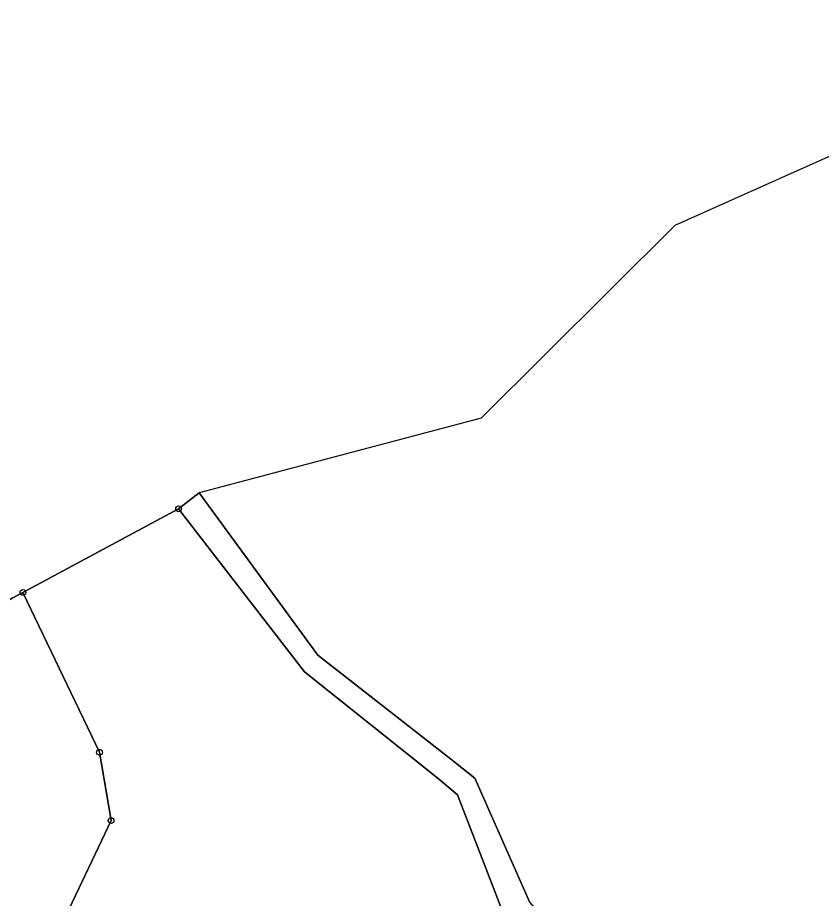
# Model space of a CAD drawing. Extents: x -759873 to -758487, y -975024 to -973516.
# Drawn here: x -759674.3 to -759535.1, y -973887.5 to -973735 of the extents above; entities that cross this region are included whole.
import ezdxf

# ---------------------------------------------------------------- set-up
doc = ezdxf.new("R2010")
doc.units = 0
for name, color, linetype in [('KAT_01_hranice KU', 7, 'Continuous'), ('KAT_02_hranice parcel', 7, 'Continuous'), ('KAT_11_značky bodu BP', 7, 'Continuous'), ('KAT_14_plocha_pozemek', 7, 'Continuous')]:
    doc.layers.add(name, color=color, linetype=linetype)

msp = doc.modelspace()

# ---------------------------------------------------------------- linework, layer by layer
at = {"layer": 'KAT_01_hranice KU'}
msp.add_lwpolyline([(-759409.89, -973735.02), (-759469.84, -973753.89), (-759524.16, -973754.8), (-759548.45, -973765.63), (-759553.38, -973767.83), (-759560.5, -973771), (-759594, -973804.35), (-759642.86, -973817.27), (-759646.4, -973820.05), (-759673.37, -973834.52), (-759675.2, -973835.5), (-759686.95, -973842.38), (-759689.8, -973844.05), (-759704.1, -973854.15), (-759721.15, -973878.47), (-759722.5, -973880.4), (-759745.55, -973929), (-759762.9, -973958.35), (-759774.3, -973975.7), (-759798.85, -973996.05), (-759828.85, -974009.1), (-759866.03, -974017.98), (-759872.01, -974037.29), (-759792.52, -974053.5)], dxfattribs=at)
at = {"layer": 'KAT_02_hranice parcel'}
for p, q in [((-759548.45, -973765.63), (-759553.38, -973767.83)), ((-759646.4, -973820.05), (-759642.86, -973817.27)), ((-759673.37, -973834.52), (-759646.4, -973820.05))]:
    msp.add_line(p, q, dxfattribs=at)
for points in [[(-759409.89, -973735.02), (-759469.84, -973753.89), (-759524.16, -973754.8), (-759548.45, -973765.63)], [(-759553.38, -973767.83), (-759560.5, -973771), (-759594, -973804.35), (-759642.86, -973817.27)], [(-759642.86, -973817.27), (-759622.31, -973845.36), (-759599.3, -973863.35), (-759595.14, -973866.68), (-759585.59, -973888.19), (-759570.4, -973905.6), (-759558.36, -973929.16), (-759537.69, -973981.89)], [(-759646.4, -973820.05), (-759624.62, -973848.25), (-759601.48, -973866.73), (-759598.12, -973869.56), (-759590, -973890.6), (-759587.66, -973894.15), (-759575.23, -973909.5), (-759562.68, -973930.86), (-759543.13, -973979.74), (-759543.54, -973986.43), (-759588.28, -974001.82), (-759593.15, -974009.93), (-759593.11, -974016.5)], [(-759686.95, -973842.38), (-759675.2, -973835.5), (-759673.37, -973834.52)], [(-759673.37, -973834.52), (-759660.11, -973862.2), (-759658.11, -973874), (-759666.51, -973891.74), (-759671.07, -973906.7), (-759670.51, -973914.46), (-759665.96, -973928.2), (-759648.01, -973964.72), (-759625.66, -973989.4), (-759614.83, -974009.59), (-759601.09, -974012.98), (-759593.11, -974016.5)]]:
    msp.add_lwpolyline(points, dxfattribs=at)
at = {"layer": 'KAT_11_značky bodu BP'}
for centre, radius in [((-759646.4, -973820.05), 0.5), ((-759646.4, -973820.05), 0.0303), ((-759673.37, -973834.52), 0.5), ((-759673.37, -973834.52), 0.0303), ((-759660.11, -973862.2), 0.5), ((-759660.11, -973862.2), 0.0303), ((-759658.11, -973874), 0.5), ((-759658.11, -973874), 0.0303)]:
    msp.add_circle(centre, radius, dxfattribs=at)
at = {"layer": 'KAT_14_plocha_pozemek'}
for points in [[(-759409.89, -973735.02), (-759469.84, -973753.89), (-759524.16, -973754.8), (-759548.45, -973765.63), (-759553.38, -973767.83), (-759560.5, -973771), (-759594, -973804.35), (-759642.86, -973817.27), (-759622.31, -973845.36), (-759599.3, -973863.35), (-759595.14, -973866.68), (-759585.59, -973888.19)], [(-759585.59, -973888.19), (-759595.14, -973866.68), (-759599.3, -973863.35), (-759622.31, -973845.36), (-759642.86, -973817.27), (-759646.4, -973820.05), (-759624.62, -973848.25), (-759601.48, -973866.73), (-759598.12, -973869.56), (-759590, -973890.6)], [(-759595.2, -974059.1), (-759593.11, -974016.5), (-759601.09, -974012.98), (-759614.83, -974009.59), (-759625.66, -973989.4), (-759648.01, -973964.72), (-759665.96, -973928.2), (-759670.51, -973914.46), (-759671.07, -973906.7), (-759666.51, -973891.74), (-759658.11, -973874), (-759660.11, -973862.2), (-759673.37, -973834.52), (-759675.2, -973835.5), (-759686.95, -973842.38), (-759689.8, -973844.05), (-759704.1, -973854.15), (-759721.15, -973878.47), (-759722.5, -973880.4), (-759745.55, -973929), (-759762.9, -973958.35), (-759752.64, -974049.58)]]:
    msp.add_lwpolyline(points, dxfattribs=at)
msp.add_lwpolyline([(-759666.51, -973891.74), (-759671.07, -973906.7), (-759670.51, -973914.46), (-759665.96, -973928.2), (-759648.01, -973964.72), (-759625.66, -973989.4), (-759614.83, -974009.59), (-759601.09, -974012.98), (-759593.11, -974016.5), (-759593.15, -974009.93), (-759588.28, -974001.82), (-759543.54, -973986.43), (-759543.13, -973979.74), (-759562.68, -973930.86), (-759575.23, -973909.5), (-759587.66, -973894.15), (-759590, -973890.6), (-759598.12, -973869.56), (-759601.48, -973866.73), (-759624.62, -973848.25), (-759646.4, -973820.05), (-759673.37, -973834.52), (-759660.11, -973862.2), (-759658.11, -973874)], close=True, dxfattribs=at)

doc.saveas('drawing.dxf')
